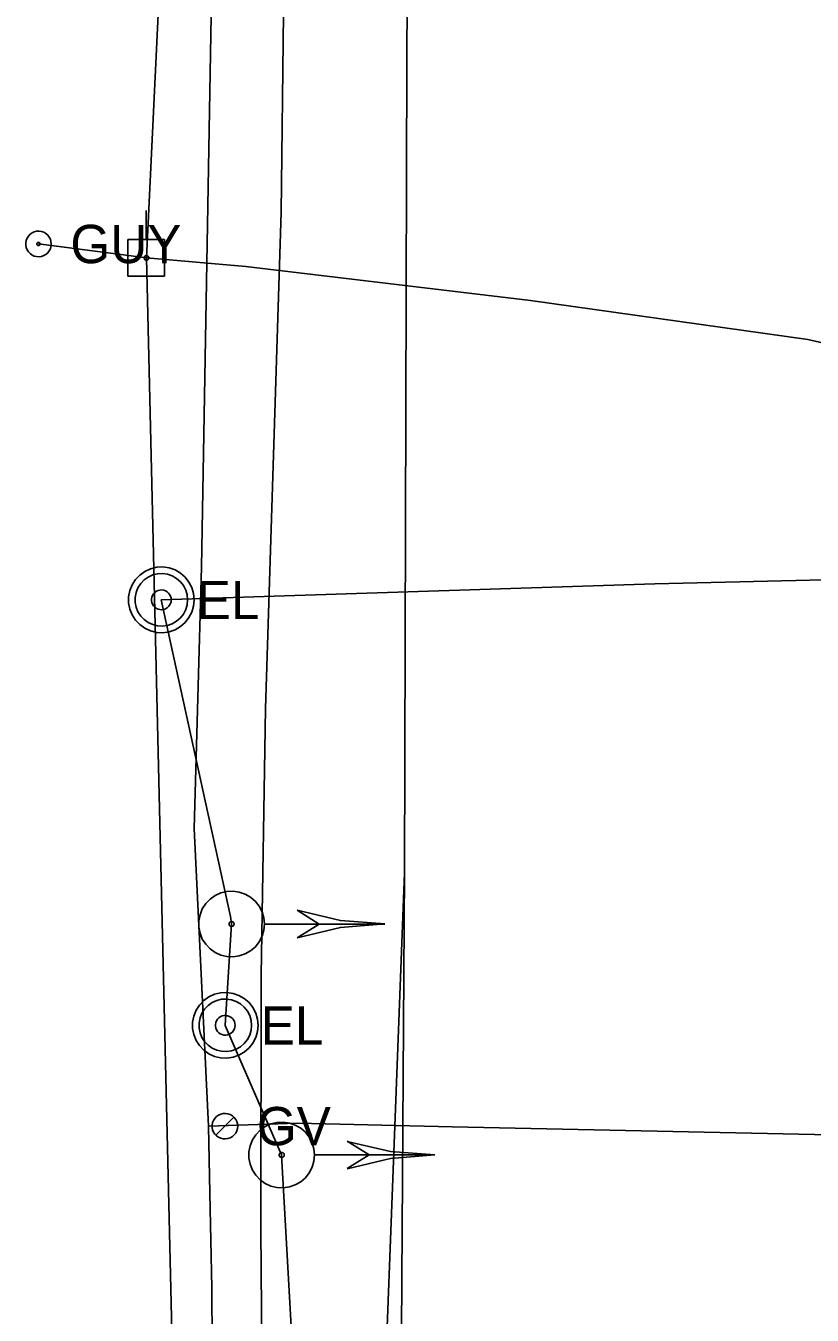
# Model space of a CAD drawing. Extents: x 596028 to 606371, y 330010 to 403088.
# Drawn here: x 602034.5 to 602113.5, y 367494.2 to 367623.7 of the extents above; entities that cross this region are included whole.
import ezdxf

# ---------------------------------------------------------------- set-up
doc = ezdxf.new("R2010")
doc.units = 0
for name, color, linetype in [('E_SIG', 7, 'Continuous'), ('E_UTL_E', 7, 'Continuous'), ('E_UTL_E_UG', 7, 'Continuous'), ('E_UTL_EGuyWire', 7, 'Continuous'), ('E_UTL_EPowerPole', 7, 'Continuous'), ('E_UTL_G', 7, 'Continuous'), ('E_UTL_G_UG', 7, 'Continuous'), ('E_UTL_Overhead', 7, 'Continuous'), ('E_UTL_T_UG', 7, 'Continuous')]:
    doc.layers.add(name, color=color, linetype=linetype)

msp = doc.modelspace()

# ---------------------------------------------------------------- linework, layer by layer
at = {"layer": 'E_SIG'}
for points in [[(602058.49, 367533.5), (602058.43, 367534.12), (602058.25, 367534.72), (602057.96, 367535.28), (602057.58, 367535.77), (602057.1, 367536.18), (602056.56, 367536.5), (602055.97, 367536.7), (602055.34, 367536.79), (602054.72, 367536.76), (602054.11, 367536.61), (602053.54, 367536.35), (602053.03, 367535.99), (602052.59, 367535.54), (602052.25, 367535.01), (602052.02, 367534.43), (602051.9, 367533.81), (602051.9, 367533.18), (602052.02, 367532.57), (602052.25, 367531.98), (602052.59, 367531.46), (602053.03, 367531), (602053.54, 367530.64), (602054.11, 367530.38), (602054.72, 367530.23), (602055.34, 367530.2), (602055.97, 367530.29), (602056.56, 367530.49), (602057.1, 367530.81), (602057.58, 367531.22), (602057.96, 367531.71), (602058.25, 367532.27), (602058.43, 367532.87), (602058.49, 367533.5)], [(602055.44, 367533.5), (602055.44, 367533.54), (602055.42, 367533.59), (602055.4, 367533.63), (602055.37, 367533.67), (602055.33, 367533.7), (602055.29, 367533.73), (602055.25, 367533.74), (602055.2, 367533.75), (602055.15, 367533.75), (602055.11, 367533.73), (602055.06, 367533.71), (602055.02, 367533.69), (602054.99, 367533.65), (602054.96, 367533.61), (602054.95, 367533.57), (602054.94, 367533.52), (602054.94, 367533.47), (602054.95, 367533.42), (602054.96, 367533.38), (602054.99, 367533.34), (602055.02, 367533.3), (602055.06, 367533.28), (602055.11, 367533.26), (602055.15, 367533.25), (602055.2, 367533.24), (602055.25, 367533.25), (602055.29, 367533.27), (602055.33, 367533.29), (602055.37, 367533.32), (602055.4, 367533.36), (602055.42, 367533.4), (602055.44, 367533.45), (602055.44, 367533.5)], [(602070.59, 367533.5), (602066.13, 367533.84), (602061.79, 367534.87)], [(602063.99, 367533.49), (602061.79, 367534.87)], [(602070.59, 367533.49), (602058.55, 367533.49)], [(602070.59, 367533.5), (602066.13, 367533.15), (602061.79, 367532.12)], [(602061.79, 367532.12), (602063.99, 367533.49)], [(602063.52, 367510.3), (602063.46, 367510.92), (602063.29, 367511.53), (602063, 367512.08), (602062.61, 367512.58), (602062.14, 367512.99), (602061.59, 367513.3), (602061, 367513.51), (602060.38, 367513.6), (602059.75, 367513.57), (602059.14, 367513.42), (602058.57, 367513.16), (602058.06, 367512.79), (602057.63, 367512.34), (602057.29, 367511.81), (602057.06, 367511.23), (602056.94, 367510.61), (602056.94, 367509.99), (602057.06, 367509.37), (602057.29, 367508.79), (602057.63, 367508.26), (602058.06, 367507.81), (602058.57, 367507.44), (602059.14, 367507.18), (602059.75, 367507.03), (602060.38, 367507), (602061, 367507.09), (602061.59, 367507.3), (602062.14, 367507.61), (602062.61, 367508.02), (602063, 367508.52), (602063.29, 367509.07), (602063.46, 367509.67), (602063.52, 367510.3)], [(602060.47, 367510.3), (602060.47, 367510.35), (602060.46, 367510.39), (602060.43, 367510.44), (602060.4, 367510.47), (602060.37, 367510.51), (602060.33, 367510.53), (602060.28, 367510.54), (602060.23, 367510.55), (602060.19, 367510.55), (602060.14, 367510.54), (602060.1, 367510.52), (602060.06, 367510.49), (602060.02, 367510.46), (602060, 367510.42), (602059.98, 367510.37), (602059.97, 367510.32), (602059.97, 367510.28), (602059.98, 367510.23), (602060, 367510.18), (602060.02, 367510.14), (602060.06, 367510.11), (602060.1, 367510.08), (602060.14, 367510.06), (602060.19, 367510.05), (602060.23, 367510.05), (602060.28, 367510.05), (602060.33, 367510.07), (602060.37, 367510.09), (602060.4, 367510.13), (602060.43, 367510.16), (602060.46, 367510.21), (602060.47, 367510.25), (602060.47, 367510.3)], [(602069.02, 367510.3), (602066.82, 367511.68)], [(602075.62, 367510.3), (602071.17, 367510.65), (602066.82, 367511.67)], [(602075.62, 367510.3), (602063.58, 367510.3)], [(602075.62, 367510.3), (602071.17, 367509.95), (602066.82, 367508.92)], [(602066.82, 367508.93), (602069.02, 367510.3)]]:
    msp.add_lwpolyline(points, dxfattribs=at)
at = {"layer": 'E_UTL_E'}
for points in [[(602051.44, 367566.05), (602051.38, 367566.68), (602051.2, 367567.28), (602050.91, 367567.84), (602050.52, 367568.33), (602050.05, 367568.74), (602049.51, 367569.05), (602048.91, 367569.26), (602048.29, 367569.35), (602047.67, 367569.32), (602047.06, 367569.17), (602046.49, 367568.91), (602045.97, 367568.54), (602045.54, 367568.09), (602045.2, 367567.56), (602044.97, 367566.98), (602044.85, 367566.36), (602044.85, 367565.74), (602044.97, 367565.12), (602045.2, 367564.54), (602045.54, 367564.01), (602045.97, 367563.56), (602046.49, 367563.19), (602047.06, 367562.93), (602047.67, 367562.78), (602048.29, 367562.75), (602048.91, 367562.84), (602049.51, 367563.05), (602050.05, 367563.36), (602050.52, 367563.77), (602050.91, 367564.27), (602051.2, 367564.82), (602051.38, 367565.43), (602051.44, 367566.05)], [(602051.44, 367566.05), (602051.38, 367566.68), (602051.2, 367567.28), (602050.91, 367567.84), (602050.52, 367568.33), (602050.05, 367568.74), (602049.51, 367569.05), (602048.91, 367569.26), (602048.29, 367569.35), (602047.67, 367569.32), (602047.06, 367569.17), (602046.49, 367568.91), (602045.97, 367568.54), (602045.54, 367568.09), (602045.2, 367567.56), (602044.97, 367566.98), (602044.85, 367566.36), (602044.85, 367565.74), (602044.97, 367565.12), (602045.2, 367564.54), (602045.54, 367564.01), (602045.97, 367563.56), (602046.49, 367563.19), (602047.06, 367562.93), (602047.67, 367562.78), (602048.29, 367562.75), (602048.91, 367562.84), (602049.51, 367563.05), (602050.05, 367563.36), (602050.52, 367563.77), (602050.91, 367564.27), (602051.2, 367564.82), (602051.38, 367565.43), (602051.44, 367566.05)], [(602050.78, 367566.05), (602050.73, 367566.55), (602050.59, 367567.03), (602050.36, 367567.48), (602050.05, 367567.87), (602049.67, 367568.2), (602049.23, 367568.45), (602048.76, 367568.62), (602048.26, 367568.69), (602047.76, 367568.66), (602047.27, 367568.55), (602046.82, 367568.34), (602046.41, 367568.05), (602046.06, 367567.68), (602045.79, 367567.26), (602045.6, 367566.79), (602045.51, 367566.3), (602045.51, 367565.8), (602045.6, 367565.31), (602045.79, 367564.84), (602046.06, 367564.42), (602046.41, 367564.06), (602046.82, 367563.76), (602047.27, 367563.56), (602047.76, 367563.44), (602048.26, 367563.41), (602048.76, 367563.49), (602049.23, 367563.65), (602049.67, 367563.9), (602050.05, 367564.23), (602050.36, 367564.62), (602050.59, 367565.07), (602050.73, 367565.55), (602050.78, 367566.05)], [(602050.78, 367566.05), (602050.73, 367566.55), (602050.59, 367567.03), (602050.36, 367567.48), (602050.05, 367567.87), (602049.67, 367568.2), (602049.23, 367568.45), (602048.76, 367568.62), (602048.26, 367568.69), (602047.76, 367568.66), (602047.27, 367568.55), (602046.82, 367568.34), (602046.41, 367568.05), (602046.06, 367567.68), (602045.79, 367567.26), (602045.6, 367566.79), (602045.51, 367566.3), (602045.51, 367565.8), (602045.6, 367565.31), (602045.79, 367564.84), (602046.06, 367564.42), (602046.41, 367564.06), (602046.82, 367563.76), (602047.27, 367563.56), (602047.76, 367563.44), (602048.26, 367563.41), (602048.76, 367563.49), (602049.23, 367563.65), (602049.67, 367563.9), (602050.05, 367564.23), (602050.36, 367564.62), (602050.59, 367565.07), (602050.73, 367565.55), (602050.78, 367566.05)], [(602049.13, 367566.05), (602049.11, 367566.24), (602049.05, 367566.42), (602048.97, 367566.59), (602048.85, 367566.73), (602048.71, 367566.86), (602048.55, 367566.95), (602048.37, 367567.01), (602048.18, 367567.04), (602047.99, 367567.03), (602047.81, 367566.99), (602047.64, 367566.91), (602047.49, 367566.8), (602047.36, 367566.66), (602047.26, 367566.5), (602047.19, 367566.33), (602047.15, 367566.15), (602047.15, 367565.96), (602047.19, 367565.77), (602047.26, 367565.6), (602047.36, 367565.44), (602047.49, 367565.3), (602047.64, 367565.19), (602047.81, 367565.12), (602047.99, 367565.07), (602048.18, 367565.06), (602048.37, 367565.09), (602048.55, 367565.15), (602048.71, 367565.24), (602048.85, 367565.37), (602048.97, 367565.52), (602049.05, 367565.68), (602049.11, 367565.86), (602049.13, 367566.05)], [(602049.13, 367566.05), (602049.11, 367566.24), (602049.05, 367566.42), (602048.97, 367566.59), (602048.85, 367566.73), (602048.71, 367566.86), (602048.55, 367566.95), (602048.37, 367567.01), (602048.18, 367567.04), (602047.99, 367567.03), (602047.81, 367566.99), (602047.64, 367566.91), (602047.49, 367566.8), (602047.36, 367566.66), (602047.26, 367566.5), (602047.19, 367566.33), (602047.15, 367566.15), (602047.15, 367565.96), (602047.19, 367565.77), (602047.26, 367565.6), (602047.36, 367565.44), (602047.49, 367565.3), (602047.64, 367565.19), (602047.81, 367565.12), (602047.99, 367565.07), (602048.18, 367565.06), (602048.37, 367565.09), (602048.55, 367565.15), (602048.71, 367565.24), (602048.85, 367565.37), (602048.97, 367565.52), (602049.05, 367565.68), (602049.11, 367565.86), (602049.13, 367566.05)], [(602057.86, 367523.32), (602057.8, 367523.95), (602057.62, 367524.55), (602057.34, 367525.11), (602056.95, 367525.6), (602056.47, 367526.01), (602055.93, 367526.32), (602055.34, 367526.53), (602054.72, 367526.62), (602054.09, 367526.59), (602053.48, 367526.44), (602052.91, 367526.18), (602052.4, 367525.82), (602051.97, 367525.36), (602051.63, 367524.84), (602051.39, 367524.25), (602051.27, 367523.64), (602051.27, 367523.01), (602051.39, 367522.39), (602051.63, 367521.81), (602051.97, 367521.28), (602052.4, 367520.83), (602052.91, 367520.47), (602053.48, 367520.2), (602054.09, 367520.06), (602054.72, 367520.03), (602055.34, 367520.12), (602055.93, 367520.32), (602056.47, 367520.63), (602056.95, 367521.05), (602057.34, 367521.54), (602057.62, 367522.1), (602057.8, 367522.7), (602057.86, 367523.32)], [(602057.86, 367523.32), (602057.8, 367523.95), (602057.62, 367524.55), (602057.34, 367525.11), (602056.95, 367525.6), (602056.47, 367526.01), (602055.93, 367526.32), (602055.34, 367526.53), (602054.72, 367526.62), (602054.09, 367526.59), (602053.48, 367526.44), (602052.91, 367526.18), (602052.4, 367525.82), (602051.97, 367525.36), (602051.63, 367524.84), (602051.39, 367524.25), (602051.27, 367523.64), (602051.27, 367523.01), (602051.39, 367522.39), (602051.63, 367521.81), (602051.97, 367521.28), (602052.4, 367520.83), (602052.91, 367520.47), (602053.48, 367520.2), (602054.09, 367520.06), (602054.72, 367520.03), (602055.34, 367520.12), (602055.93, 367520.32), (602056.47, 367520.63), (602056.95, 367521.05), (602057.34, 367521.54), (602057.62, 367522.1), (602057.8, 367522.7), (602057.86, 367523.32)], [(602057.2, 367523.32), (602057.15, 367523.82), (602057.01, 367524.3), (602056.78, 367524.75), (602056.47, 367525.14), (602056.09, 367525.47), (602055.66, 367525.72), (602055.18, 367525.89), (602054.69, 367525.96), (602054.18, 367525.94), (602053.7, 367525.82), (602053.24, 367525.61), (602052.83, 367525.32), (602052.48, 367524.96), (602052.21, 367524.53), (602052.03, 367524.07), (602051.93, 367523.57), (602051.93, 367523.07), (602052.03, 367522.58), (602052.21, 367522.11), (602052.48, 367521.69), (602052.83, 367521.33), (602053.24, 367521.04), (602053.7, 367520.83), (602054.18, 367520.71), (602054.69, 367520.69), (602055.18, 367520.76), (602055.66, 367520.92), (602056.09, 367521.17), (602056.47, 367521.5), (602056.78, 367521.9), (602057.01, 367522.34), (602057.15, 367522.82), (602057.2, 367523.32)], [(602057.2, 367523.32), (602057.15, 367523.82), (602057.01, 367524.3), (602056.78, 367524.75), (602056.47, 367525.14), (602056.09, 367525.47), (602055.66, 367525.72), (602055.18, 367525.89), (602054.69, 367525.96), (602054.18, 367525.94), (602053.7, 367525.82), (602053.24, 367525.61), (602052.83, 367525.32), (602052.48, 367524.96), (602052.21, 367524.53), (602052.03, 367524.07), (602051.93, 367523.57), (602051.93, 367523.07), (602052.03, 367522.58), (602052.21, 367522.11), (602052.48, 367521.69), (602052.83, 367521.33), (602053.24, 367521.04), (602053.7, 367520.83), (602054.18, 367520.71), (602054.69, 367520.69), (602055.18, 367520.76), (602055.66, 367520.92), (602056.09, 367521.17), (602056.47, 367521.5), (602056.78, 367521.9), (602057.01, 367522.34), (602057.15, 367522.82), (602057.2, 367523.32)], [(602055.55, 367523.32), (602055.53, 367523.51), (602055.48, 367523.69), (602055.39, 367523.86), (602055.28, 367524.01), (602055.13, 367524.13), (602054.97, 367524.22), (602054.79, 367524.29), (602054.61, 367524.31), (602054.42, 367524.3), (602054.24, 367524.26), (602054.06, 367524.18), (602053.91, 367524.07), (602053.78, 367523.94), (602053.68, 367523.78), (602053.61, 367523.6), (602053.57, 367523.42), (602053.57, 367523.23), (602053.61, 367523.04), (602053.68, 367522.87), (602053.78, 367522.71), (602053.91, 367522.57), (602054.06, 367522.47), (602054.24, 367522.39), (602054.42, 367522.34), (602054.61, 367522.33), (602054.79, 367522.36), (602054.97, 367522.42), (602055.13, 367522.52), (602055.28, 367522.64), (602055.39, 367522.79), (602055.48, 367522.96), (602055.53, 367523.14), (602055.55, 367523.32)], [(602055.55, 367523.32), (602055.53, 367523.51), (602055.48, 367523.69), (602055.39, 367523.86), (602055.28, 367524.01), (602055.13, 367524.13), (602054.97, 367524.22), (602054.79, 367524.29), (602054.61, 367524.31), (602054.42, 367524.3), (602054.24, 367524.26), (602054.06, 367524.18), (602053.91, 367524.07), (602053.78, 367523.94), (602053.68, 367523.78), (602053.61, 367523.6), (602053.57, 367523.42), (602053.57, 367523.23), (602053.61, 367523.04), (602053.68, 367522.87), (602053.78, 367522.71), (602053.91, 367522.57), (602054.06, 367522.47), (602054.24, 367522.39), (602054.42, 367522.34), (602054.61, 367522.33), (602054.79, 367522.36), (602054.97, 367522.42), (602055.13, 367522.52), (602055.28, 367522.64), (602055.39, 367522.79), (602055.48, 367522.96), (602055.53, 367523.14), (602055.55, 367523.32)]]:
    msp.add_lwpolyline(points, dxfattribs=at)
at = {"layer": 'E_UTL_E_UG'}
for points in [[(602035.53, 367350.58), (602038.58, 367359), (602042.57, 367382.11), (602046.48, 367410.09), (602051.86, 367442.84), (602057.58, 367458.38), (602058.35, 367474.48), (602058.14, 367502.83), (602058.16, 367528.37), (602058.59, 367555.13), (602060.19, 367604.99), (602060.63, 367644.93)], [(602046.65, 367600.38), (602056.62, 367599.54), (602085.23, 367596.1), (602113.07, 367592.21), (602123.37, 367589.84), (602160.92, 367583.7), (602171.72, 367587.42), (602173.73, 367589.02), (602174.59, 367591.27), (602174.01, 367599.64), (602173.98, 367602.62)], [(602061.92, 367426.23), (602062.19, 367443.91), (602062.33, 367445.05), (602062.33, 367447.14), (602062.19, 367471.81), (602062.01, 367472.49), (602062.24, 367474.06), (602060.22, 367510.3), (602054.56, 367523.32), (602055.19, 367533.5), (602055.1, 367534.26), (602048.13, 367566.05), (602097.73, 367567.66), (602118.96, 367568.15), (602144.09, 367566.01), (602162.76, 367564.27), (602164.55, 367558.55), (602165.24, 367556.59), (602165.58, 367555.65), (602172.66, 367545.05), (602183, 367533.03)]]:
    msp.add_lwpolyline(points, dxfattribs=at)
at = {"layer": 'E_UTL_EGuyWire'}
msp.add_line((602035.79, 367601.79), (602046.65, 367600.38), dxfattribs=at)
for points in [[(602037.08, 367601.79), (602037.05, 367602.03), (602036.99, 367602.27), (602036.87, 367602.48), (602036.72, 367602.68), (602036.54, 367602.84), (602036.33, 367602.96), (602036.1, 367603.04), (602035.85, 367603.07), (602035.61, 367603.06), (602035.37, 367603), (602035.15, 367602.9), (602034.95, 367602.76), (602034.79, 367602.58), (602034.65, 367602.38), (602034.56, 367602.15), (602034.52, 367601.91), (602034.52, 367601.67), (602034.56, 367601.43), (602034.65, 367601.2), (602034.79, 367601), (602034.95, 367600.82), (602035.15, 367600.68), (602035.37, 367600.58), (602035.61, 367600.52), (602035.85, 367600.51), (602036.1, 367600.54), (602036.33, 367600.62), (602036.54, 367600.74), (602036.72, 367600.9), (602036.87, 367601.1), (602036.99, 367601.31), (602037.05, 367601.55), (602037.08, 367601.79)], [(602035.95, 367601.79), (602035.95, 367601.82), (602035.94, 367601.85), (602035.93, 367601.88), (602035.91, 367601.9), (602035.89, 367601.92), (602035.86, 367601.94), (602035.83, 367601.95), (602035.8, 367601.95), (602035.77, 367601.95), (602035.74, 367601.94), (602035.71, 367601.93), (602035.69, 367601.91), (602035.67, 367601.89), (602035.65, 367601.86), (602035.64, 367601.83), (602035.63, 367601.81), (602035.63, 367601.77), (602035.64, 367601.74), (602035.65, 367601.72), (602035.67, 367601.69), (602035.69, 367601.67), (602035.71, 367601.65), (602035.74, 367601.64), (602035.77, 367601.63), (602035.8, 367601.63), (602035.83, 367601.63), (602035.86, 367601.64), (602035.89, 367601.66), (602035.91, 367601.68), (602035.93, 367601.7), (602035.94, 367601.73), (602035.95, 367601.76), (602035.95, 367601.79)]]:
    msp.add_lwpolyline(points, dxfattribs=at)
at = {"layer": 'E_UTL_EPowerPole'}
for points in [[(602046.62, 367602.23), (602046.62, 367605.14)], [(602048.46, 367602.23), (602044.77, 367602.23)], [(602044.77, 367602.23), (602044.77, 367598.54)], [(602048.46, 367598.54), (602048.46, 367602.23)], [(602046.89, 367600.38), (602046.88, 367600.43), (602046.87, 367600.47), (602046.85, 367600.51), (602046.82, 367600.55), (602046.79, 367600.58), (602046.75, 367600.6), (602046.71, 367600.62), (602046.66, 367600.62), (602046.62, 367600.62), (602046.57, 367600.61), (602046.53, 367600.59), (602046.49, 367600.56), (602046.46, 367600.53), (602046.44, 367600.49), (602046.42, 367600.45), (602046.41, 367600.41), (602046.41, 367600.36), (602046.42, 367600.32), (602046.44, 367600.28), (602046.46, 367600.24), (602046.49, 367600.2), (602046.53, 367600.18), (602046.57, 367600.16), (602046.62, 367600.15), (602046.66, 367600.15), (602046.71, 367600.15), (602046.75, 367600.17), (602046.79, 367600.19), (602046.82, 367600.22), (602046.85, 367600.26), (602046.87, 367600.3), (602046.88, 367600.34), (602046.89, 367600.38)], [(602044.77, 367598.54), (602048.46, 367598.54)]]:
    msp.add_lwpolyline(points, dxfattribs=at)
at = {"layer": 'E_UTL_G'}
for points in [[(602055.81, 367513.19), (602055.79, 367513.43), (602055.72, 367513.67), (602055.61, 367513.88), (602055.45, 367514.08), (602055.27, 367514.24), (602055.06, 367514.36), (602054.83, 367514.44), (602054.59, 367514.47), (602054.34, 367514.46), (602054.11, 367514.4), (602053.88, 367514.3), (602053.69, 367514.16), (602053.52, 367513.98), (602053.39, 367513.78), (602053.29, 367513.55), (602053.25, 367513.31), (602053.25, 367513.07), (602053.29, 367512.83), (602053.39, 367512.6), (602053.52, 367512.4), (602053.69, 367512.22), (602053.88, 367512.08), (602054.11, 367511.98), (602054.34, 367511.92), (602054.59, 367511.91), (602054.83, 367511.94), (602055.06, 367512.02), (602055.27, 367512.15), (602055.45, 367512.31), (602055.61, 367512.5), (602055.72, 367512.71), (602055.79, 367512.95), (602055.81, 367513.19)], [(602053.62, 367512.28), (602055.43, 367514.1)]]:
    msp.add_lwpolyline(points, dxfattribs=at)
at = {"layer": 'E_UTL_G_UG'}
for points in [[(602046.01, 366200.58), (602046.01, 366282.7), (602045.54, 366387.99), (602045.96, 366389.51), (602045.77, 366390.53), (602052.82, 366624.36), (602050.66, 366701.22), (602045.29, 366779.54), (602046.56, 366881.06), (602052.42, 366921.19), (602053.73, 366982.25), (602055.18, 367043.43), (602053.55, 367093.49), (602053.9, 367122.54), (602054.87, 367280.44), (602053.2, 367496.96), (602053, 367506.48), (602052.89, 367513.19), (602051.45, 367543.08), (602052.16, 367569.32), (602053.31, 367634.59)], [(602052.89, 367513.19), (602061.82, 367513.51), (602077.36, 367513.13), (602116.93, 367512.3), (602170.35, 367511.23), (602196.65, 367511.63), (602222.92, 367510.65), (602266.02, 367510.09), (602307.26, 367509.37)]]:
    msp.add_lwpolyline(points, dxfattribs=at)
at = {"layer": 'E_UTL_Overhead'}
msp.add_lwpolyline([(602049.62, 366998.37), (602049.43, 367090.32), (602050.33, 367289.54), (602050.21, 367450.04), (602046.65, 367600.38), (602051.29, 367697.52)], dxfattribs=at)
at = {"layer": 'E_UTL_T_UG'}
for points in [[(602072.57, 367538.65), (602072.79, 367620.28), (602073.27, 367705.58), (602072.65, 367858.02), (602071.26, 367884.4), (602058.28, 367924.28), (602053.54, 367957.61), (602051.34, 368009.14)], [(602057.65, 366066.13), (602055.02, 366193.59), (602055.54, 366275.03), (602056.57, 366340.78), (602054.27, 366414.31), (602053.32, 366441.83), (602043.24, 366486.36), (602043.21, 366537.13), (602045.25, 366623.56), (602047.99, 366738.64), (602064.05, 366766.75), (602068.93, 366835.49), (602069.67, 367130.08), (602069.7, 367272.17), (602071.11, 367342.07), (602053.71, 367377.8), (602052.83, 367414.49), (602055, 367446.35), (602068.5, 367451.94), (602069.83, 367467.28), (602072.57, 367538.65)], [(602053.36, 367402.62), (602054.65, 367414.55), (602057.33, 367445.41), (602069.76, 367450.75), (602072.11, 367467.09), (602072.57, 367538.65)]]:
    msp.add_lwpolyline(points, dxfattribs=at)

# ---------------------------------------------------------------- texts
at = {"layer": 'E_UTL_E'}
for p in [(602051.7, 367564.11), (602051.7, 367564.11), (602058.12, 367521.38), (602058.12, 367521.38)]:
    msp.add_text('EL', height=3.849, dxfattribs=at).set_placement(p)
at = {"layer": 'E_UTL_EGuyWire'}
msp.add_text('GUY', height=3.85, dxfattribs=at).set_placement((602039, 367599.86))
at = {"layer": 'E_UTL_G'}
msp.add_text('GV', height=3.85, dxfattribs=at).set_placement((602057.73, 367511.27))

doc.saveas('drawing.dxf')
